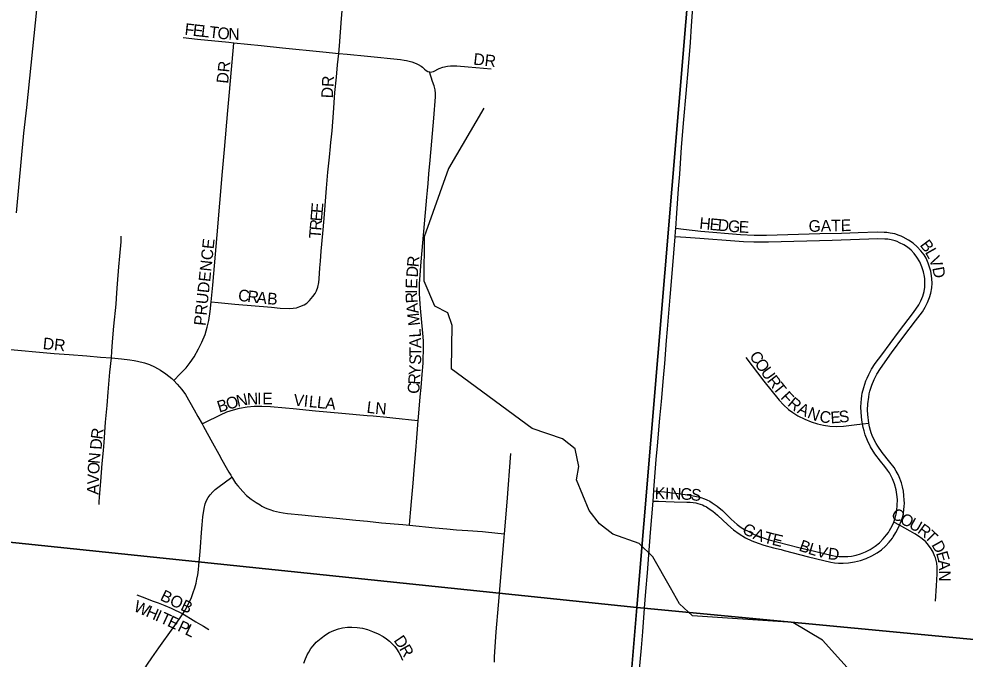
# Model space of a CAD drawing. Extents: x 1410790 to 1770854, y 448063 to 770588.
# Drawn here: x 1531514 to 1535566, y 639877 to 642620 of the extents above; entities that cross this region are included whole.
import ezdxf

# ---------------------------------------------------------------- set-up
doc = ezdxf.new("R2010")
doc.units = 0
for name, color, linetype in [('GM_X_City_Street', 7, 'Continuous'), ('GM_X_City_Street_Text', 7, 'Continuous'), ('GM_X_Minor_River', 7, 'Continuous'), ('GM_X_Section', 7, 'Continuous')]:
    doc.layers.add(name, color=color, linetype=linetype)

msp = doc.modelspace()

# ---------------------------------------------------------------- linework, layer by layer
at = {"layer": 'GM_X_City_Street'}
for points in [[(1532883.7, 642472.6), (1532886.4, 642504.7), (1532896.1, 642622), (1532903, 642706.3), (1532911.5, 642787.4), (1532914.7, 642823), (1532919.1, 642875.1), (1532921.4, 642904.3), (1532923.6, 642932.4)], [(1531503.5, 641788.8), (1531535.1, 642130.2), (1531547.5, 642241.2), (1531579.6, 642547.6), (1531596.3, 642715.9), (1531613, 642888.9), (1531613.1, 642889.3)], [(1534326.7, 641722.4), (1534331.6, 641787.6), (1534339.2, 641892.3), (1534343.8, 641954.2), (1534352, 642070.1), (1534361.9, 642189.2), (1534371.6, 642299.9), (1534381.9, 642415.3), (1534389.6, 642518.8), (1534395.1, 642590.8), (1534401.7, 642688.4), (1534409.3, 642799.6)], [(1532217.4, 642539.9), (1532279.6, 642533.1), (1532413.7, 642520), (1532434.2, 642517.9)], [(1532337.3, 641407.5), (1532344.6, 641479.6), (1532363.6, 641695.1), (1532386.7, 641966.2), (1532394.6, 642060.8), (1532409.1, 642227.2), (1532414.9, 642289.8), (1532424.7, 642403.2), (1532432.7, 642499.7), (1532434.2, 642517.9)], [(1532434.2, 642517.9), (1532552.3, 642506.4), (1532643.1, 642496.5), (1532815.8, 642479.5), (1532883.7, 642472.6)], [(1532337.3, 641407.5), (1532367.6, 641404.8), (1532439.5, 641398.3), (1532596, 641384.2), (1532632.4, 641381.1), (1532673.3, 641378.8), (1532689.1, 641379.9), (1532702.3, 641382.2), (1532717.8, 641387.4), (1532735.5, 641395), (1532746.6, 641401.9), (1532758.7, 641412.9), (1532773.3, 641430.5), (1532783, 641443.6), (1532789.1, 641455.2), (1532794.6, 641470.8), (1532798.2, 641491.1), (1532799.9, 641505.9), (1532803, 641552.8), (1532805, 641582), (1532809.1, 641624.4), (1532815.6, 641700.5), (1532820.8, 641764.8), (1532827.1, 641839.3), (1532831.9, 641894.6), (1532837.8, 641962.8), (1532843.9, 642027.5), (1532848.1, 642072.9), (1532850.4, 642092.2), (1532851.2, 642101.8), (1532855, 642140.6), (1532860.8, 642217.5), (1532867.6, 642304.6), (1532873.5, 642370.6), (1532879.1, 642423.9), (1532883.7, 642472.1), (1532883.7, 642472.6)], [(1532883.7, 642472.6), (1532919.6, 642469), (1533007.4, 642459.8), (1533147.7, 642445.7), (1533163.8, 642443.4), (1533173.7, 642441.5), (1533184.9, 642438.7), (1533196.3, 642435.7), (1533215.4, 642429), (1533224.6, 642424.4), (1533236.1, 642417.1), (1533241.8, 642413.2), (1533251.7, 642404.1), (1533258, 642398.7), (1533265.7, 642394.7), (1533272.3, 642392.9)], [(1533224.2, 640899.1), (1533226.9, 640930.2), (1533232.7, 641001.2), (1533236.1, 641040.3), (1533240.7, 641095.7), (1533244.8, 641144.8), (1533246, 641169.9), (1533246.9, 641193.9), (1533246.7, 641240.1), (1533244.4, 641273), (1533233.5, 641380.3), (1533230.6, 641419.4), (1533229.6, 641445.4), (1533229.8, 641484.4), (1533230.9, 641503.9), (1533237.1, 641578.8), (1533244, 641660.5), (1533257.9, 641823.5), (1533260.9, 641856), (1533263.3, 641885.3), (1533266.2, 641914.5), (1533269.9, 641956.9), (1533275.7, 642015.3), (1533283, 642096.8), (1533290.5, 642194.6), (1533297.7, 642286.4), (1533297.9, 642299.9), (1533296.2, 642316.9), (1533292.1, 642333.3), (1533285.8, 642352.3), (1533272.3, 642392.9)], [(1533272.3, 642392.9), (1533273.7, 642392.5), (1533281.8, 642392.8), (1533290, 642395.3), (1533313.3, 642407.1), (1533329.3, 642412.9), (1533349.2, 642417.4), (1533362.6, 642418.8), (1533389.3, 642418.6), (1533438.6, 642415.2), (1533536.3, 642406.5)], [(1534323.9, 641686.3), (1534325.7, 641709.1), (1534326.7, 641722.4)], [(1535153.3, 640887.2), (1535149.6, 640925.2), (1535148.8, 640943.7), (1535149.8, 640969.9), (1535153.2, 640999.2), (1535155.6, 641012.8), (1535158.4, 641024.9), (1535166.1, 641050), (1535176.1, 641074.2), (1535188.1, 641097.5), (1535203.7, 641122.5), (1535251.2, 641189.2), (1535304, 641260.3), (1535353.4, 641325.7), (1535383.1, 641364.8), (1535395.3, 641384.2), (1535405.5, 641404.8), (1535413.9, 641426.1), (1535419.3, 641445), (1535423.2, 641467.6), (1535424.5, 641487.2), (1535423.7, 641506.9), (1535422.3, 641518.6), (1535420.5, 641529.6), (1535418.6, 641539.4), (1535415.5, 641552.5), (1535408, 641573.7), (1535398.7, 641594.6), (1535390.3, 641608.7), (1535376.2, 641626.8), (1535360.5, 641643.5), (1535343.1, 641658.4), (1535324.3, 641671.6), (1535301.5, 641684.4), (1535292.6, 641689), (1535283.5, 641692.5), (1535264.9, 641698.6), (1535245.6, 641702.4), (1535231.5, 641704.3), (1535219.5, 641705.2), (1535190, 641705.6), (1535108.2, 641702.9), (1535036.1, 641700.4), (1534944.3, 641698.4), (1534715, 641691.8), (1534662.5, 641691.4), (1534603.7, 641694.3), (1534433.8, 641708.7), (1534359.7, 641718.3), (1534326.7, 641722.4)], [(1531910.1, 641167.7), (1531910.2, 641169.4), (1531911.9, 641194.7), (1531915.4, 641235.8), (1531921.1, 641303.6), (1531930.1, 641397.3), (1531933.4, 641446.2), (1531936.8, 641485.3), (1531942.8, 641557), (1531946.1, 641603.1), (1531951.4, 641664.1), (1531952.6, 641689.6)], [(1534233, 640597.3), (1534233.4, 640601.6), (1534243.6, 640732.3), (1534248.7, 640791.1), (1534259.4, 640908.5), (1534265.6, 640980.3), (1534274.4, 641081.5), (1534279.8, 641143.6), (1534287.9, 641241.6), (1534291.9, 641290.6), (1534303.1, 641427.9), (1534312.6, 641545.6), (1534323.9, 641686.3)], [(1535126.9, 640884.4), (1535124, 640901.2), (1535120.8, 640933.3), (1535119.8, 640957), (1535120.4, 640975.3), (1535121.7, 640991.6), (1535123.5, 641004.7), (1535125.8, 641015.6), (1535132, 641041.1), (1535141.3, 641069.2), (1535146.1, 641081.1), (1535153.1, 641096.2), (1535165.6, 641119.3), (1535181.5, 641144.1), (1535208.9, 641180.9), (1535281.5, 641278.1), (1535344.4, 641362.2), (1535367.2, 641394.2), (1535377, 641411.3), (1535385.7, 641432.5), (1535390.7, 641451.5), (1535393.5, 641471), (1535394.2, 641480.1), (1535394.2, 641494), (1535393.4, 641506.4), (1535392.1, 641516.8), (1535388.3, 641536.1), (1535381.3, 641558), (1535371.8, 641578.9), (1535360, 641598.6), (1535348.1, 641614.3), (1535334.7, 641628.6), (1535319.7, 641641.4), (1535303.3, 641652.3), (1535285.8, 641661.2), (1535275.8, 641665.9), (1535266.4, 641669.1), (1535249.2, 641673.6), (1535235.2, 641675.8), (1535222.4, 641676.7), (1535192.9, 641677.5), (1534996.2, 641671.1), (1534724.4, 641662.8), (1534660.7, 641662.8), (1534617.7, 641664.6), (1534579.3, 641667.3), (1534429.4, 641678.4), (1534370.6, 641682.8), (1534323.9, 641686.3)], [(1532177.6, 641070), (1532205.3, 641099.1), (1532229.8, 641125.1), (1532248.1, 641147.7), (1532264.4, 641171.8), (1532283.8, 641205.6), (1532298, 641234.8), (1532311.4, 641267.8), (1532321, 641298.7), (1532327.5, 641327), (1532333, 641365.6), (1532337.3, 641407.5)], [(1531447.5, 641206.7), (1531665.5, 641186.3), (1531729.4, 641181.5), (1531805, 641175.6), (1531864, 641170.8), (1531910.1, 641167.7)], [(1531857.6, 640538.7), (1531857.7, 640541.6), (1531858.1, 640551.1), (1531859, 640570.7), (1531864.6, 640638.2), (1531871.1, 640715.5), (1531875.8, 640769.9), (1531878.7, 640805.5), (1531885.3, 640891.5), (1531891.8, 640963), (1531896.5, 641020.8), (1531904.2, 641105.9), (1531910.1, 641167.7)], [(1531910.1, 641167.7), (1531953.9, 641163.9), (1531989.9, 641159.4), (1532008.3, 641156.3), (1532022.5, 641153.3), (1532051.4, 641145.9), (1532073.5, 641138.5), (1532095, 641129.1), (1532121.2, 641114.6), (1532143.2, 641099.5), (1532169, 641078.6), (1532177.6, 641070)], [(1534626.8, 641169.1), (1534704.5, 641067.8), (1534770.2, 640986.2), (1534787.8, 640966.9), (1534809.5, 640946.9), (1534827.8, 640933.1), (1534850.2, 640919.6), (1534879.4, 640904.9), (1534906.6, 640893.6), (1534934.6, 640884.5), (1534960.2, 640878.7), (1534986.1, 640875.2), (1535015.5, 640873.9), (1535045, 640875.1), (1535090.4, 640880.6), (1535126.9, 640884.4)], [(1532177.6, 641070), (1532192.6, 641055), (1532211.9, 641032.1), (1532227, 641010.1), (1532264.5, 640944.4), (1532281.1, 640916.1), (1532298.5, 640884.2)], [(1532298.5, 640884.2), (1532331, 640900.5), (1532357.1, 640913.6), (1532377.8, 640924), (1532405.2, 640935.8), (1532433.6, 640945.4), (1532459.3, 640951.8), (1532491.9, 640957.3), (1532521.6, 640960.2), (1532554.7, 640960.8), (1532591, 640959.1), (1532656.2, 640952.9), (1532688.8, 640950.2), (1532783.6, 640941.2), (1532897.5, 640930.9), (1533005, 640920.9), (1533031, 640918.5), (1533089.5, 640913.2), (1533115.4, 640910.6), (1533155.3, 640906.7), (1533182.9, 640903.8), (1533195.6, 640902.4), (1533224.2, 640899.1)], [(1533186.6, 640450.2), (1533188.5, 640470.5), (1533193, 640519), (1533195.9, 640552.3), (1533202.6, 640630.1), (1533207.4, 640685.6), (1533213.8, 640770.3), (1533217.7, 640825.2), (1533224.2, 640899.1)], [(1532298.5, 640884.2), (1532304.7, 640872.9), (1532342.6, 640804), (1532370.2, 640755.5), (1532383.7, 640730.3), (1532401.5, 640698), (1532413.2, 640678.4), (1532421.3, 640664.4), (1532426.4, 640655.6)], [(1535126.9, 640884.4), (1535153.3, 640887.2)], [(1535261.4, 640463.2), (1535266.8, 640480.4), (1535270.4, 640497.1), (1535273, 640514), (1535275.6, 640536.8), (1535276.1, 640559.7), (1535275.4, 640572.6), (1535274, 640582.6), (1535270.3, 640601.9), (1535263.6, 640627.3), (1535255, 640649.4), (1535248.2, 640663.4), (1535241.9, 640674.7), (1535233.8, 640686.5), (1535222.2, 640701.5), (1535203.6, 640724.5), (1535179.8, 640755.8), (1535161.1, 640786.6), (1535148.3, 640813.2), (1535138.4, 640837.9), (1535133.4, 640854.6), (1535129.9, 640869.2), (1535126.9, 640884.4)], [(1535285.4, 640449.9), (1535292.6, 640467.7), (1535298.7, 640488.4), (1535301.6, 640501.2), (1535304.3, 640518.3), (1535305.7, 640531), (1535306.1, 640545), (1535305.7, 640557.2), (1535304.3, 640577.1), (1535302, 640597), (1535298.4, 640614.2), (1535293.1, 640632.7), (1535283.8, 640657.2), (1535279, 640667.5), (1535271.3, 640682.4), (1535261.7, 640697.3), (1535243.9, 640720.9), (1535210.7, 640761.5), (1535192.2, 640788.5), (1535185.4, 640800.4), (1535178.7, 640813.5), (1535168.3, 640835.1), (1535164.2, 640845.6), (1535161, 640856.3), (1535156.5, 640872.2), (1535153.3, 640887.2)], [(1533594, 640413.7), (1533604.7, 640548.9), (1533621.3, 640758)], [(1532216.1, 640070.3), (1532226.8, 640087), (1532240.8, 640113.2), (1532252.8, 640140.2), (1532260.8, 640161.6), (1532267.9, 640181.7), (1532273.2, 640201.8), (1532276.8, 640218.9), (1532279.7, 640237.2), (1532282.7, 640259.6), (1532285.1, 640278.5), (1532289.2, 640319.9), (1532291.6, 640356.5), (1532296.3, 640419.1), (1532299.2, 640452.2), (1532302.2, 640487), (1532307.5, 640521.8), (1532312.2, 640542.5), (1532317.5, 640556.7), (1532324.6, 640569.7), (1532332.9, 640580.9), (1532345.1, 640593.9), (1532354.1, 640602.9), (1532371.5, 640616.8), (1532393.1, 640632.1), (1532426.4, 640655.6)], [(1532426.4, 640655.6), (1532428.6, 640651.8), (1532441.9, 640631.3), (1532451.5, 640618.5), (1532473.1, 640594.3), (1532489.1, 640578.3), (1532509.1, 640562.2), (1532530.5, 640547.5), (1532547.1, 640537.4), (1532554.9, 640532.4), (1532565.8, 640526.9), (1532576.5, 640522.2), (1532589.3, 640517.3), (1532604.7, 640512.6), (1532629.6, 640506), (1532645.4, 640502.9), (1532664.5, 640500.2), (1532725.1, 640494.3), (1532767.4, 640490.5), (1532873.7, 640480.3), (1532957.4, 640472.3), (1533006.7, 640467.5), (1533067.3, 640461), (1533158, 640453), (1533186.6, 640450.2)], [(1534229.7, 640554.1), (1534233, 640597.3)], [(1534233, 640597.3), (1534247.1, 640596.1), (1534278.3, 640593.4), (1534348.4, 640584.8), (1534394.9, 640577.6), (1534422.9, 640572.1), (1534434.2, 640569.4), (1534450.5, 640564), (1534460.3, 640559.7), (1534472.7, 640553.1), (1534483.2, 640546.8), (1534504.7, 640531.9), (1534526.5, 640513.4), (1534564.4, 640476.8), (1534576.6, 640465), (1534590.2, 640453.7), (1534606.9, 640441), (1534621.8, 640432), (1534636.4, 640424.5), (1534662.6, 640411.1), (1534689.9, 640399.9), (1534721.1, 640389.7), (1534854.3, 640354.9), (1534921.2, 640338.7), (1534997.8, 640319.9), (1535011, 640317.6), (1535027, 640316.5), (1535049.9, 640316), (1535063.9, 640316.3), (1535080.1, 640318.1), (1535099.6, 640322.2), (1535117.5, 640327.8), (1535138.9, 640336.2), (1535159.2, 640346.8), (1535181.2, 640361.1), (1535199.1, 640375.4), (1535215.4, 640391.5), (1535230.1, 640409.2), (1535237.4, 640419.4), (1535243, 640428.1), (1535254.1, 640448.3), (1535261.4, 640463.2)], [(1534117.8, 639194.9), (1534120.8, 639232.3), (1534128.7, 639330.4), (1534137.2, 639431.9), (1534145.8, 639520), (1534150.8, 639575.5), (1534159.2, 639683.3), (1534166.7, 639771.9), (1534180.1, 639925.2), (1534185.4, 639993.7), (1534193.1, 640095), (1534198.9, 640166.9), (1534205.7, 640246.6), (1534212, 640324), (1534219.3, 640418.7), (1534229.7, 640554.1)], [(1534229.7, 640554.1), (1534253, 640553.1), (1534284.6, 640551.8), (1534320.8, 640550.4), (1534374.1, 640549.6), (1534388.1, 640549.1), (1534401.7, 640547.7), (1534413.5, 640545.9), (1534421.6, 640544.1), (1534431.5, 640540.9), (1534441.5, 640537.3), (1534449.2, 640533.7), (1534458.2, 640528.7), (1534470.3, 640521.2), (1534486.4, 640509.9), (1534506.3, 640492.9), (1534550.4, 640451.4), (1534574.1, 640430.9), (1534598.2, 640414), (1534626.2, 640396.9), (1534652.5, 640383.5), (1534679.2, 640373.3), (1534704.1, 640365.1), (1534746, 640353.6), (1534777.9, 640346), (1534790.6, 640342.6), (1534895.1, 640314.4), (1534961.3, 640298.7), (1534991.5, 640291.9), (1535007.4, 640289.6), (1535023.6, 640288.3), (1535043.2, 640287.9), (1535066.2, 640289.2), (1535092.1, 640293.1), (1535117.5, 640299.5), (1535142.3, 640308.2), (1535166.1, 640319.1), (1535188.9, 640332.2), (1535207.5, 640345.6), (1535224.8, 640360.7), (1535240.6, 640377.3), (1535254.8, 640395.4), (1535258.7, 640401.1), (1535269.5, 640419.4), (1535280.4, 640440.2), (1535285.4, 640449.9)], [(1533186.6, 640450.2), (1533297, 640439.5), (1533346.3, 640434.7), (1533388.6, 640431.3), (1533437.2, 640427.6), (1533499.3, 640422.9), (1533564.7, 640416.6), (1533594, 640413.7)], [(1535285.4, 640449.9), (1535261.4, 640463.2)], [(1535438.7, 640125.1), (1535443.9, 640190.6), (1535446.7, 640242.2), (1535446.2, 640270.2), (1535444.4, 640287.8), (1535442.2, 640298.7), (1535439, 640310), (1535435.4, 640319.5), (1535428.6, 640334.4), (1535420.5, 640349.8), (1535409.2, 640365.1), (1535397.4, 640378.7), (1535382.5, 640392.3), (1535367.1, 640403.1), (1535350.9, 640413.5), (1535331.4, 640424.3), (1535285.4, 640449.9)], [(1533550.4, 639863.2), (1533550.5, 639885.7), (1533558.1, 639993.4), (1533567.8, 640107.7), (1533575, 640192.7), (1533592.8, 640398.5), (1533594, 640413.7)], [(1532019.3, 640152.2), (1532053, 640139.2), (1532084.3, 640126.8), (1532110.3, 640117.3), (1532139.2, 640106.1), (1532165.8, 640094.3), (1532216.1, 640070.3)], [(1532011.1, 639675.2), (1532013.4, 639694.1), (1532016.9, 639727.6), (1532019.5, 639742), (1532023.4, 639761.8), (1532029.4, 639785.5), (1532034.7, 639802), (1532043.5, 639821.5), (1532054.7, 639839.8), (1532064.2, 639854.6), (1532083.1, 639881.7), (1532113.8, 639925.4), (1532175.3, 640010.8), (1532192.2, 640035), (1532210.8, 640062), (1532216.1, 640070.3)], [(1532216.1, 640070.3), (1532230.1, 640061.8), (1532249.6, 640050), (1532271.5, 640037), (1532292.1, 640025.2), (1532304, 640018.1), (1532327.6, 640004)], [(1532734.5, 639859.7), (1532741, 639878.1), (1532745.1, 639887.2), (1532749.1, 639895.4), (1532755.6, 639906.7), (1532765, 639922), (1532774, 639933.7), (1532787.8, 639949), (1532809.2, 639966.8), (1532827.3, 639980.9), (1532843, 639990.6), (1532862.8, 639999.6), (1532883.4, 640006.8), (1532899.6, 640010.5), (1532920.9, 640013.5), (1532940, 640013.9), (1532962.5, 640012.4), (1532986.1, 640008.7), (1533007.5, 640003), (1533027.7, 639995.5), (1533052.5, 639985.4), (1533073.5, 639973.4), (1533088.5, 639962.9), (1533100.5, 639953.2), (1533112.1, 639942.7), (1533123.7, 639930.3), (1533131.2, 639920.9), (1533141.3, 639905.2), (1533146.6, 639895.1), (1533157.2, 639871.5)]]:
    msp.add_lwpolyline(points, dxfattribs=at)
at = {"layer": 'GM_X_Minor_River'}
for points in [[(1533504.7, 642238.2), (1533353.3, 641978.8), (1533249.3, 641686.3), (1533247.6, 641497.9), (1533293.5, 641390.8), (1533349, 641361.6), (1533367.9, 641307.1), (1533365.4, 641121)], [(1535111.8, 639784.1), (1534954.9, 639958), (1534828.1, 640032.9), (1534398.1, 640062.3), (1534343, 640113.7), (1534304.2, 640182.7), (1534228.6, 640314.7), (1534169.6, 640372.1), (1534058.2, 640412.7), (1534001, 640456), (1533956, 640513.2), (1533902.4, 640644.7), (1533911.5, 640702.6), (1533896.9, 640777.1), (1533841.7, 640820.4), (1533712.3, 640865.4), (1533365.4, 641121)]]:
    msp.add_lwpolyline(points, dxfattribs=at)
at = {"layer": 'GM_X_Section'}
for points in [[(1534609.1, 645459.7), (1534160.3, 640098.2), (1528881.3, 640647.9), (1529389.2, 645957.9)], [(1534609.1, 645459.7), (1540107.2, 644974.6), (1539587.8, 639581.9), (1534160.3, 640098.2)], [(1534160.3, 640098.2), (1533718.1, 634783.3), (1528392.9, 635323.7), (1528881.3, 640647.9)], [(1539587.8, 639581.9), (1539127, 634235.4), (1533718.1, 634783.3), (1534160.3, 640098.2)]]:
    msp.add_lwpolyline(points, close=True, dxfattribs=at)

# ---------------------------------------------------------------- texts
at = {"layer": 'GM_X_City_Street_Text'}
for s, rotation, p in [('F', 353.5663, (1532222.1, 642552.1)), ('E', 353.5391, (1532257.1, 642548.1)), ('L', 353.5668, (1532292.1, 642544.2)), ('T', 353.5391, (1532327.1, 642540.2)), ('O', 354.0276, (1532362.5, 642536.2)), ('N', 358.5178, (1532410.5, 642531.4)), ('DR', 353.6511, (1533458.5, 642424.5)), ('DR', 83.9889, (1532409.7, 642341.3)), ('DR', 86.989, (1532858.5, 642279.2)), ('E', 85.2855, (1532814.8, 641786.3)), ('E', 85.2658, (1532811.9, 641751.2)), ('R', 85.2706, (1532808.6, 641711.7)), ('H', 354.5939, (1534426.4, 641720.5)), ('E', 354.6052, (1534470.2, 641716.4)), ('D', 354.5939, (1534505.3, 641713.1)), ('G', 354.5939, (1534549.1, 641708.9)), ('E', 357.6748, (1534595.8, 641704.6)), ('GATE', 1.2219, (1534896.5, 641707.3)), ('T', 85.2681, (1532805.7, 641676.7)), ('PRUDENCE', 83.9127, (1532312.9, 641303.3)), ('B', 306.6951, (1535370.1, 641650.8)), ('L', 299.1926, (1535392.9, 641620.5)), ('R', 85.1012, (1533225.4, 641554.9)), ('V', 292.2601, (1535409.3, 641591.2)), ('D', 85.3289, (1533221.9, 641511.1)), ('D', 280.8063, (1535425.3, 641553)), ('E', 87.6766, (1533219.5, 641463.3)), ('C', 353.2575, (1532451, 641412.5)), ('R', 353.2485, (1532490.4, 641407.8)), ('A', 353.2531, (1532529.7, 641403.2)), ('B', 355.9926, (1532576, 641397.8)), ('I', 90.0219, (1533219.5, 641441.8)), ('R', 93.3415, (1533221.8, 641403.1)), ('A', 96.3523, (1533226.6, 641360)), ('M', 96.3704, (1533232.4, 641307.6)), ('L', 93.818, (1533236.5, 641256.8)), ('DR', 353.9832, (1531614.8, 641205.7)), ('A', 90.1845, (1533236.8, 641209.3)), ('S', 88.8261, (1533236.1, 641137.6)), ('T', 89.9956, (1533236.8, 641173.9)), ('C', 304.8687, (1534640, 641175.3)), ('Y', 86.5139, (1533233.3, 641091.5)), ('O', 304.8631, (1534662.6, 641142.8)), ('R', 86.2207, (1533230.7, 641051.7)), ('U', 305.6309, (1534688.2, 641106.1)), ('C', 86.2328, (1533228.1, 641012.2)), ('R', 307.8898, (1534715.1, 641068.6)), ('T', 308.821, (1534740, 641036.7)), ('N', 12.7612, (1532450.9, 640957.2)), ('N', 1.9674, (1532491.4, 640966.6)), ('I', 0.0874, (1532534.9, 640968.1)), ('E', 0, (1532556.9, 640968.1)), ('F', 313.1898, (1534773.1, 640995.8)), ('B', 17.3866, (1532372.2, 640932.5)), ('O', 17.3982, (1532410, 640944.3)), ('V', 354.1317, (1532688.5, 640963.7)), ('I', 354.1167, (1532732.2, 640959.2)), ('L', 354.1154, (1532754.1, 640957)), ('L', 354.1339, (1532789.1, 640953.3)), ('A', 354.11, (1532824.1, 640949.8)), ('L', 352.7682, (1533001.4, 640932.8)), ('N', 354.9274, (1533038.3, 640928.2)), ('R', 320.6419, (1534802.4, 640965.3)), ('A', 334.4297, (1534844, 640933.2)), ('N', 338.3458, (1534887.1, 640912.6)), ('C', 351.2303, (1534939.9, 640893.2)), ('E', 4.1057, (1534991.2, 640886.7)), ('S', 5.8581, (1535028, 640889.3)), ('R', 82.179, (1531870.8, 640816.1)), ('D', 86.8735, (1531868.5, 640773.2)), ('N', 84.7135, (1531859.9, 640711.8)), ('O', 87.7041, (1531858.2, 640668.5)), ('V', 88.1125, (1531856.7, 640624.6)), ('A', 88.109, (1531855.3, 640580.6)), ('K', 358.2292, (1534236.4, 640563.4)), ('I', 358.2322, (1534280.4, 640562)), ('N', 358.2292, (1534302.4, 640561.3)), ('G', 358.2251, (1534346.4, 640560)), ('S', 352.548, (1534389.1, 640558.7)), ('C', 325.9731, (1535245, 640486.7)), ('O', 332.2288, (1535283, 640461.5)), ('G', 328.5715, (1534607.1, 640420.7)), ('U', 330.7458, (1535321.6, 640441.2)), ('R', 323.8101, (1535358.6, 640420.5)), ('A', 339.7699, (1534654.3, 640393.1)), ('T', 345.2181, (1534700.5, 640376.3)), ('E', 346.9043, (1534736.1, 640367)), ('T', 315.3863, (1535389.1, 640398.4)), ('B', 340.436, (1534851.2, 640342.7)), ('L', 343.0568, (1534890.8, 640328.7)), ('D', 299.1661, (1535420.7, 640366.8)), ('V', 344.9909, (1534926.2, 640318)), ('D', 353.5652, (1534976.6, 640305.1)), ('E', 285.8854, (1535440.9, 640331.2)), ('A', 275.2192, (1535450.1, 640299.7)), ('N', 269.3333, (1535454.1, 640257.3)), ('BOB', 334.2903, (1532115.5, 640131.1)), ('W', 336.5343, (1532001.8, 640084.1)), ('H', 336.3393, (1532054.2, 640061.3)), ('I', 335.86, (1532094.4, 640043.7)), ('T', 335.4023, (1532114.4, 640034.8)), ('E', 334.9196, (1532146.3, 640020.2)), ('P', 334.3452, (1532190, 639999.6)), ('L', 334.2536, (1532221.7, 639984.4)), ('D', 303.8962, (1533117.3, 639956.9)), ('R', 299.3789, (1533141.3, 639921.3))]:
    msp.add_text(s, height=50, rotation=rotation, dxfattribs=at).set_placement(p)

doc.saveas('drawing.dxf')
